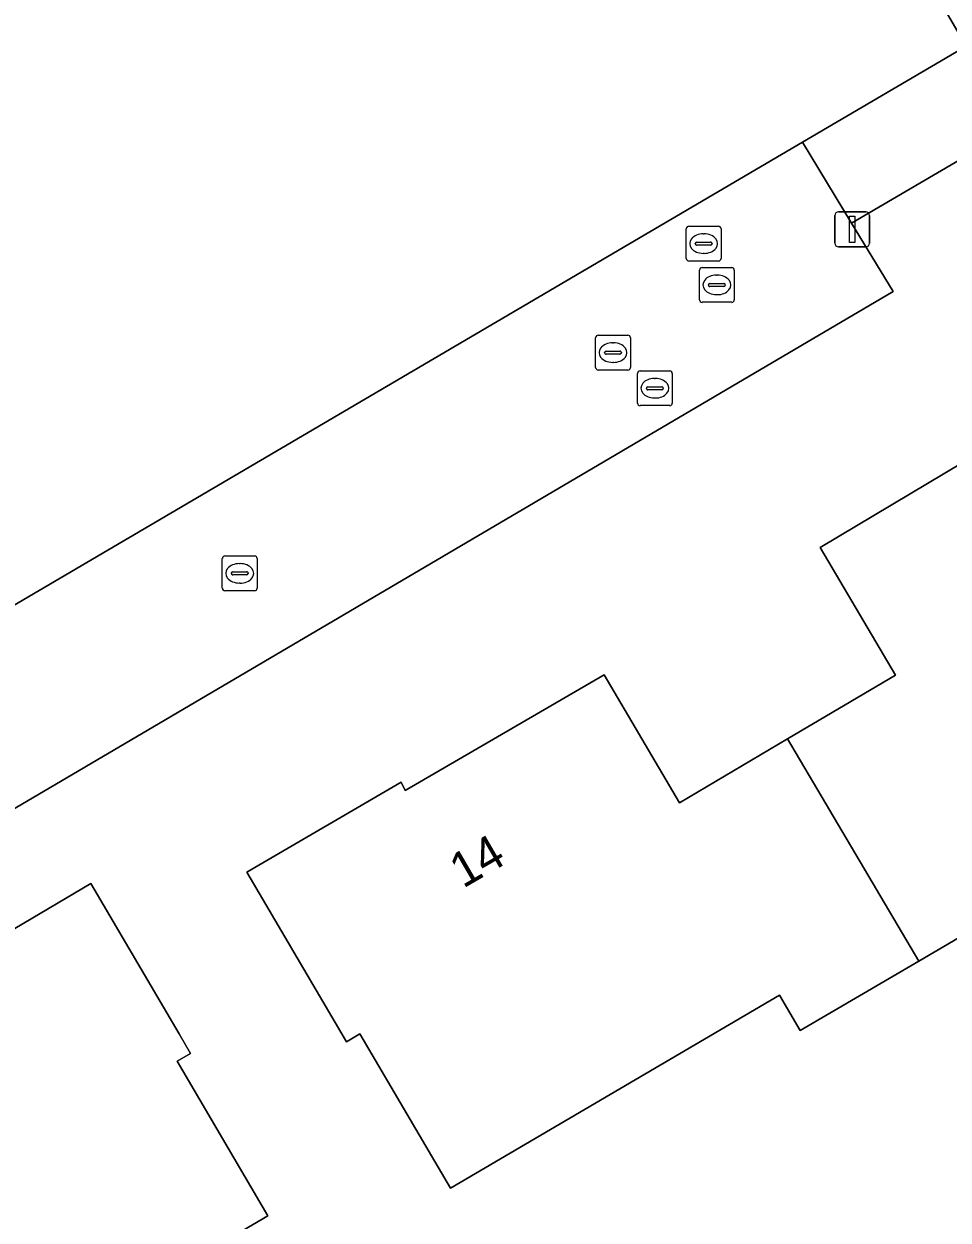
# Model space of a CAD drawing. Extents: x 159352 to 160617, y 385888 to 387323.
# Drawn here: x 160323.44 to 160350, y 386422.69 to 386457.06 of the extents above; entities that cross this region are included whole.
import ezdxf

# ---------------------------------------------------------------- set-up
doc = ezdxf.new("R2010")
doc.units = 0
for name, color, linetype in [('IMGEO_Brandkraan', 7, 'Continuous'), ('IMGEO_Erf', 7, 'Continuous'), ('IMGEO_Kolk', 7, 'Continuous'), ('IMGEO_Lichtmast', 7, 'Continuous'), ('IMGEO_Pand', 7, 'Continuous'), ('IMGEO_Pand_nummerreeks', 7, 'Continuous'), ('IMGEO_Rijbaan_lokaal_open', 7, 'Continuous'), ('IMGEO_Rioolput', 7, 'Continuous'), ('IMGEO_Voetpad_open', 7, 'Continuous')]:
    doc.layers.add(name, color=color, linetype=linetype)

msp = doc.modelspace()

# ---------------------------------------------------------------- linework, layer by layer
at = {"layer": 'IMGEO_Brandkraan'}
for p, q in [((160341.07, 386446.162), (160341.07, 386447.014)), ((160341.145, 386447.088), (160341.997, 386447.088)), ((160342.071, 386447.014), (160342.071, 386446.162)), ((160341.329, 386446.582), (160341.329, 386446.594)), ((160341.767, 386446.545), (160341.369, 386446.545)), ((160341.372, 386446.631), (160341.77, 386446.631)), ((160341.558, 386446.868), (160341.583, 386446.868)), ((160341.813, 386446.594), (160341.813, 386446.582)), ((160341.581, 386446.308), (160341.556, 386446.308)), ((160341.997, 386446.088), (160341.145, 386446.088))]:
    msp.add_line(p, q, dxfattribs=at)
for points in [[(160341.07, 386446.162), (160341.07, 386447.014)], [(160341.145, 386447.088), (160341.997, 386447.088)], [(160342.071, 386447.014), (160342.071, 386446.162)], [(160341.997, 386446.088), (160341.145, 386446.088)]]:
    msp.add_lwpolyline(points, dxfattribs=at)
for centre, radius, start, end in [((160341.147, 386447.012), 0.0765, 91.552, 178.448), ((160341.147, 386447.012), 0.0765, 91.552, 178.448), ((160341.995, 386447.012), 0.0765, 1.552, 88.448), ((160341.995, 386447.012), 0.0765, 1.552, 88.448), ((160341.369, 386446.591), 0.0403, 85.8775, 175.7526), ((160341.366, 386446.581), 0.0366, 178.938, 274.7102), ((160341.77, 386446.588), 0.043, 264.8664, 352.4533), ((160341.774, 386446.593), 0.0386, 1.7309, 96.639), ((160341.147, 386446.164), 0.0765, 181.552, 268.448), ((160341.147, 386446.164), 0.0765, 181.552, 268.448), ((160341.995, 386446.164), 0.0765, 271.552, 358.448), ((160341.995, 386446.164), 0.0765, 271.552, 358.448)]:
    msp.add_arc(centre, radius, start, end, dxfattribs=at)
for centre, major_axis, ratio, start_param, end_param in [((160341.557, 386446.588), (-0.387, 0.002), 0.722429, 4.712389, 7.853982), ((160341.582, 386446.588), (-0.39, 0.002), 0.717154, 1.570796, 4.712389)]:
    msp.add_ellipse(centre, major_axis=major_axis, ratio=ratio, start_param=start_param, end_param=end_param, dxfattribs=at)
at = {"layer": 'IMGEO_Erf'}
msp.add_lwpolyline([(160282.655, 386438.417), (160283.982, 386436.851), (160287.744, 386440.125), (160297.549, 386428.762), (160299.519, 386426.479), (160345.818, 386453.664), (160350.519, 386456.414), (160336.2, 386481.011), (160318.165, 386470.564), (160309.647, 386465.615)], dxfattribs=at)
for points in [[(160354.242, 386455.443), (160347.224, 386451.331), (160348.417, 386449.368), (160294.155, 386417.447), (160275.475, 386439.018), (160275.952, 386439.443), (160277.935, 386446.16), (160261.395, 386465.192), (160260.458, 386464.58), (160235.988, 386447.162), (160271.317, 386406.276), (160288.701, 386386.157), (160367.751, 386432.334)], [(160340.11, 386438.358), (160342.282, 386434.68), (160345.383, 386436.511), (160348.485, 386438.343), (160346.319, 386442.014), (160351.99, 386445.398), (160351.886, 386445.565), (160356.254, 386448.171), (160358.784, 386443.858), (160359.11, 386443.301), (160358.722, 386443.073), (160361.325, 386438.634), (160351.878, 386433.093), (160352.475, 386432.074), (160349.154, 386430.126), (160345.751, 386428.131), (160345.155, 386429.147), (160335.7, 386423.6), (160333.095, 386428.038), (160332.708, 386427.81), (160332.381, 386428.367), (160329.85, 386432.679), (160334.279, 386435.269), (160334.397, 386435.031)], [(160327.899, 386428.042), (160328.231, 386427.476), (160327.844, 386427.248), (160330.45, 386422.81), (160321.004, 386417.267), (160321.602, 386416.249), (160318.255, 386414.285), (160314.88, 386412.305), (160314.283, 386413.322), (160304.837, 386407.779), (160302.233, 386412.218), (160301.846, 386411.991), (160301.524, 386412.54), (160298.994, 386416.852), (160303.399, 386419.43), (160303.559, 386419.19), (160309.227, 386422.537), (160311.387, 386418.872), (160314.478, 386420.693), (160317.568, 386422.513), (160315.435, 386426.181), (160321.126, 386429.523), (160320.983, 386429.775), (160325.367, 386432.353)]]:
    msp.add_lwpolyline(points, close=True, dxfattribs=at)
at = {"layer": 'IMGEO_Kolk'}
for p, q in [((160339.868, 386447.186), (160339.868, 386448.038)), ((160339.943, 386448.112), (160340.795, 386448.112)), ((160340.869, 386448.038), (160340.869, 386447.186)), ((160340.127, 386447.606), (160340.127, 386447.618)), ((160340.565, 386447.569), (160340.167, 386447.569)), ((160340.17, 386447.655), (160340.568, 386447.655)), ((160340.356, 386447.892), (160340.381, 386447.892)), ((160340.611, 386447.618), (160340.611, 386447.606)), ((160340.379, 386447.332), (160340.354, 386447.332)), ((160340.795, 386447.112), (160339.943, 386447.112)), ((160329.216, 386441.769), (160330.068, 386441.769)), ((160329.141, 386440.843), (160329.141, 386441.695)), ((160329.629, 386441.549), (160329.654, 386441.549)), ((160330.142, 386441.695), (160330.142, 386440.843)), ((160329.4, 386441.263), (160329.4, 386441.275)), ((160329.838, 386441.226), (160329.44, 386441.226)), ((160329.443, 386441.312), (160329.841, 386441.312)), ((160329.884, 386441.275), (160329.884, 386441.263)), ((160330.068, 386440.769), (160329.216, 386440.769)), ((160329.652, 386440.989), (160329.627, 386440.989))]:
    msp.add_line(p, q, dxfattribs=at)
for points in [[(160339.868, 386447.186), (160339.868, 386448.038)], [(160339.943, 386448.112), (160340.795, 386448.112)], [(160340.869, 386448.038), (160340.869, 386447.186)], [(160340.795, 386447.112), (160339.943, 386447.112)], [(160329.216, 386441.769), (160330.068, 386441.769)], [(160329.141, 386440.843), (160329.141, 386441.695)], [(160330.142, 386441.695), (160330.142, 386440.843)], [(160330.068, 386440.769), (160329.216, 386440.769)]]:
    msp.add_lwpolyline(points, dxfattribs=at)
for centre, radius, start, end in [((160339.945, 386448.036), 0.0765, 91.552, 178.448), ((160339.945, 386448.036), 0.0765, 91.552, 178.448), ((160340.793, 386448.036), 0.0765, 1.552, 88.448), ((160340.793, 386448.036), 0.0765, 1.552, 88.448), ((160340.167, 386447.615), 0.0403, 85.8775, 175.7526), ((160340.164, 386447.605), 0.0366, 178.938, 274.7102), ((160340.568, 386447.612), 0.043, 264.8664, 352.4533), ((160340.572, 386447.617), 0.0386, 1.7309, 96.639), ((160339.945, 386447.188), 0.0765, 181.552, 268.448), ((160339.945, 386447.188), 0.0765, 181.552, 268.448), ((160340.793, 386447.188), 0.0765, 271.552, 358.448), ((160340.793, 386447.188), 0.0765, 271.552, 358.448), ((160329.218, 386441.693), 0.0765, 91.552, 178.448), ((160329.218, 386441.693), 0.0765, 91.552, 178.448), ((160330.066, 386441.693), 0.0765, 1.552, 88.448), ((160330.066, 386441.693), 0.0765, 1.552, 88.448), ((160329.44, 386441.272), 0.0403, 85.8775, 175.7526), ((160329.437, 386441.262), 0.0366, 178.938, 274.7102), ((160329.841, 386441.269), 0.043, 264.8664, 352.4533), ((160329.845, 386441.274), 0.0386, 1.7309, 96.639), ((160329.218, 386440.845), 0.0765, 181.552, 268.448), ((160329.218, 386440.845), 0.0765, 181.552, 268.448), ((160330.066, 386440.845), 0.0765, 271.552, 358.448), ((160330.066, 386440.845), 0.0765, 271.552, 358.448)]:
    msp.add_arc(centre, radius, start, end, dxfattribs=at)
for centre, major_axis, ratio, start_param, end_param in [((160340.355, 386447.612), (-0.387, 0.002), 0.722429, 4.712389, 7.853982), ((160340.38, 386447.612), (-0.39, 0.002), 0.717154, 1.570796, 4.712389), ((160329.628, 386441.269), (-0.387, 0.002), 0.722429, 4.712389, 7.853982), ((160329.653, 386441.269), (-0.39, 0.002), 0.717154, 1.570796, 4.712389)]:
    msp.add_ellipse(centre, major_axis=major_axis, ratio=ratio, start_param=start_param, end_param=end_param, dxfattribs=at)
at = {"layer": 'IMGEO_Lichtmast'}
for p, q in [((160346.745, 386450.755), (160346.745, 386451.555)), ((160346.745, 386451.555), (160346.745, 386450.755)), ((160346.845, 386451.655), (160347.635, 386451.655)), ((160347.635, 386451.655), (160346.845, 386451.655)), ((160347.735, 386451.555), (160347.735, 386450.755)), ((160347.735, 386450.755), (160347.735, 386451.555)), ((160347.635, 386450.655), (160346.845, 386450.655)), ((160346.845, 386450.655), (160347.635, 386450.655))]:
    msp.add_line(p, q, dxfattribs=at)
msp.add_lwpolyline([(160347.165, 386451.53), (160347.315, 386451.53), (160347.315, 386450.78), (160347.165, 386450.78), (160347.165, 386451.53)], dxfattribs=at)
for centre, start, end in [((160346.845, 386451.555), 90, 180), ((160346.845, 386451.555), 90, 180), ((160347.635, 386451.555), 0, 90), ((160347.635, 386451.555), 360, 90), ((160346.845, 386450.755), 180, 270), ((160346.845, 386450.755), 180, 270), ((160347.635, 386450.755), 270, 0), ((160347.635, 386450.755), 270, 0)]:
    msp.add_arc(centre, 0.1, start, end, dxfattribs=at)
at = {"layer": 'IMGEO_Pand'}
for points in [[(160349.154, 386430.126), (160352.475, 386432.074), (160351.878, 386433.093), (160361.325, 386438.634), (160358.722, 386443.073), (160359.11, 386443.301), (160358.784, 386443.858), (160356.254, 386448.171), (160351.886, 386445.565), (160351.99, 386445.398), (160346.319, 386442.014), (160348.485, 386438.343), (160345.383, 386436.511)], [(160345.383, 386436.511), (160342.282, 386434.68), (160340.11, 386438.358), (160334.397, 386435.031), (160334.279, 386435.269), (160329.85, 386432.679), (160332.381, 386428.367), (160332.708, 386427.81), (160333.095, 386428.038), (160335.7, 386423.6), (160345.155, 386429.147), (160345.751, 386428.131), (160349.154, 386430.126)], [(160318.255, 386414.285), (160321.602, 386416.249), (160321.004, 386417.267), (160330.45, 386422.81), (160327.844, 386427.248), (160328.231, 386427.476), (160327.899, 386428.042), (160325.367, 386432.353), (160320.983, 386429.775), (160321.126, 386429.523), (160315.435, 386426.181), (160317.568, 386422.513), (160314.478, 386420.693)]]:
    msp.add_lwpolyline(points, close=True, dxfattribs=at)
at = {"layer": 'IMGEO_Rijbaan_lokaal_open'}
for points in [[(160281.947, 386442.111), (160283.005, 386445.62), (160288.166, 386462.855), (160285.287, 386463.833), (160283.452, 386464.555), (160281.696, 386458.696), (160278.961, 386449.572), (160277.935, 386446.16), (160275.952, 386439.443), (160275.475, 386439.018), (160294.155, 386417.447), (160348.417, 386449.368)], [(160348.417, 386449.368), (160347.224, 386451.331), (160345.818, 386453.664), (160299.519, 386426.479), (160297.549, 386428.762), (160293.743, 386425.529), (160283.982, 386436.851), (160282.655, 386438.417)]]:
    msp.add_lwpolyline(points, dxfattribs=at)
at = {"layer": 'IMGEO_Rioolput'}
for p, q in [((160342.473, 386450.318), (160342.473, 386451.17)), ((160342.548, 386451.244), (160343.4, 386451.244)), ((160342.961, 386451.024), (160342.986, 386451.024)), ((160343.474, 386451.17), (160343.474, 386450.318)), ((160342.732, 386450.738), (160342.732, 386450.75)), ((160343.17, 386450.701), (160342.772, 386450.701)), ((160342.775, 386450.787), (160343.173, 386450.787)), ((160343.216, 386450.75), (160343.216, 386450.738)), ((160342.984, 386450.464), (160342.959, 386450.464)), ((160343.4, 386450.244), (160342.548, 386450.244)), ((160342.852, 386449.131), (160342.852, 386449.983)), ((160342.927, 386450.057), (160343.779, 386450.057)), ((160343.853, 386449.983), (160343.853, 386449.131)), ((160343.34, 386449.837), (160343.365, 386449.837)), ((160343.111, 386449.551), (160343.111, 386449.563)), ((160343.549, 386449.514), (160343.151, 386449.514)), ((160343.154, 386449.6), (160343.552, 386449.6)), ((160343.595, 386449.563), (160343.595, 386449.551)), ((160343.779, 386449.057), (160342.927, 386449.057)), ((160343.363, 386449.277), (160343.338, 386449.277))]:
    msp.add_line(p, q, dxfattribs=at)
for points in [[(160342.473, 386450.318), (160342.473, 386451.17)], [(160342.548, 386451.244), (160343.4, 386451.244)], [(160343.474, 386451.17), (160343.474, 386450.318)], [(160343.4, 386450.244), (160342.548, 386450.244)], [(160342.852, 386449.131), (160342.852, 386449.983)], [(160342.927, 386450.057), (160343.779, 386450.057)], [(160343.853, 386449.983), (160343.853, 386449.131)], [(160343.779, 386449.057), (160342.927, 386449.057)]]:
    msp.add_lwpolyline(points, dxfattribs=at)
for centre, radius, start, end in [((160342.55, 386451.168), 0.0765, 91.552, 178.448), ((160342.55, 386451.168), 0.0765, 91.552, 178.448), ((160343.398, 386451.168), 0.0765, 1.552, 88.448), ((160343.398, 386451.168), 0.0765, 1.552, 88.448), ((160342.772, 386450.747), 0.0403, 85.8775, 175.7526), ((160342.769, 386450.737), 0.0366, 178.938, 274.7102), ((160343.173, 386450.744), 0.043, 264.8664, 352.4533), ((160343.177, 386450.749), 0.0386, 1.7309, 96.639), ((160342.55, 386450.32), 0.0765, 181.552, 268.448), ((160342.55, 386450.32), 0.0765, 181.552, 268.448), ((160343.398, 386450.32), 0.0765, 271.552, 358.448), ((160343.398, 386450.32), 0.0765, 271.552, 358.448), ((160342.929, 386449.981), 0.0765, 91.552, 178.448), ((160342.929, 386449.981), 0.0765, 91.552, 178.448), ((160343.777, 386449.981), 0.0765, 1.552, 88.448), ((160343.777, 386449.981), 0.0765, 1.552, 88.448), ((160343.151, 386449.56), 0.0403, 85.8775, 175.7526), ((160343.148, 386449.55), 0.0366, 178.938, 274.7102), ((160343.552, 386449.557), 0.043, 264.8664, 352.4533), ((160343.556, 386449.562), 0.0386, 1.7309, 96.639), ((160342.929, 386449.133), 0.0765, 181.552, 268.448), ((160342.929, 386449.133), 0.0765, 181.552, 268.448), ((160343.777, 386449.133), 0.0765, 271.552, 358.448), ((160343.777, 386449.133), 0.0765, 271.552, 358.448)]:
    msp.add_arc(centre, radius, start, end, dxfattribs=at)
for centre, major_axis, ratio, start_param, end_param in [((160342.96, 386450.744), (-0.387, 0.002), 0.722429, 4.712389, 7.853982), ((160342.985, 386450.744), (-0.39, 0.002), 0.717154, 1.570796, 4.712389), ((160343.339, 386449.557), (-0.387, 0.002), 0.722429, 4.712389, 7.853982), ((160343.364, 386449.557), (-0.39, 0.002), 0.717154, 1.570796, 4.712389)]:
    msp.add_ellipse(centre, major_axis=major_axis, ratio=ratio, start_param=start_param, end_param=end_param, dxfattribs=at)
at = {"layer": 'IMGEO_Voetpad_open'}
msp.add_lwpolyline([(160338.517, 386482.425), (160336.2, 386481.011), (160350.519, 386456.414), (160345.818, 386453.664), (160347.224, 386451.331), (160354.242, 386455.443), (160354.109, 386455.672), (160352.506, 386458.422), (160341.164, 386477.883)], close=True, dxfattribs=at)

# ---------------------------------------------------------------- texts
at = {"layer": 'IMGEO_Pand_nummerreeks'}
msp.add_text('14', height=1, rotation=30.2146, dxfattribs=at).set_placement((160336.06, 386432.204))

doc.saveas('drawing.dxf')
